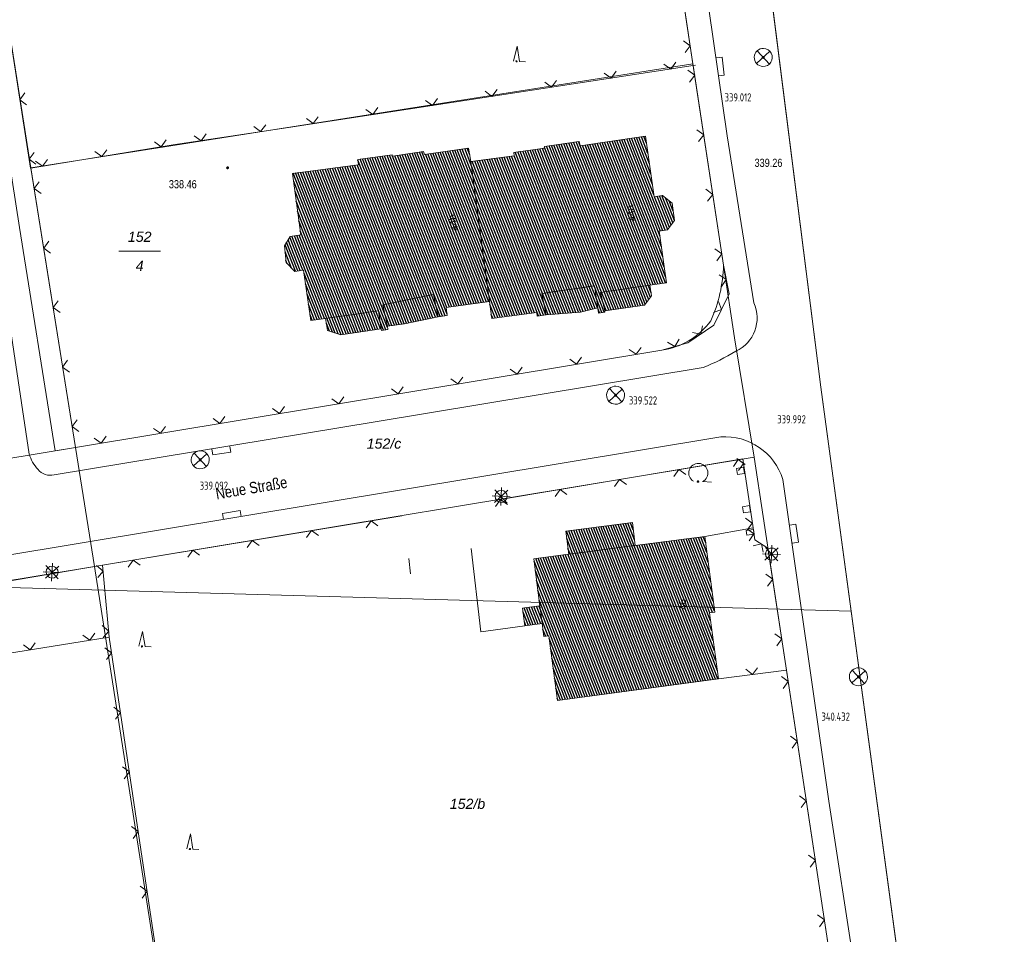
# Model space of a CAD drawing. Header units: metres. Extents: x 345144 to 348639, y 5629211 to 5635235.
# Tile 962 of 1056: x 347894 to 347976, y 5630909 to 5630984. Entities that reach past the tile are written whole.
import ezdxf
from ezdxf.enums import TextEntityAlignment as Align

# ---------------------------------------------------------------- set-up
doc = ezdxf.new("R2010")
doc.units = ezdxf.units.M
doc.header["$MEASUREMENT"] = 0
for name, color, linetype in [('028 Geländeform', 7, 'Continuous'), ('028 Geländeform Ausg.', 7, 'Continuous'), ('065-066 Ver_Entsorgung', 7, 'Continuous'), ('065-066 Ver_Entsorgung Ausg.', 7, 'Continuous'), ('081-083 Topographie', 7, 'Continuous'), ('AX Flurstück', 7, 'Continuous'), ('AX Gebäude', 7, 'Continuous'), ('Blatt', 7, 'Continuous'), ('Definitionslinie', 7, 'Continuous'), ('Gemeinde Lokation', 7, 'Continuous'), ('Ortsteil Lokation', 7, 'Continuous'), ('Präsentationsobjekt -Text (punktförmig)', 7, 'Continuous'), ('Strasse Lokation', 7, 'Continuous')]:
    doc.layers.add(name, color=color, linetype=linetype)
doc.styles.add('ARIAL', font='arial.ttf', dxfattribs={"height": 1})
doc.styles.add('ARIALIT', font='ariali.ttf', dxfattribs={"height": 1})
doc.styles.add('DIN-6776-IT', font='txt', dxfattribs={"height": 1})
pattern_1 = [(111.5294117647, (0, 0), (-0.186045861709, -0.07339575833), [])]

# ---------------------------------------------------------------- blocks, each defined once
blk = doc.blocks.new('alk_5742_nrw')
at = {"color": 134, "lineweight": 5, "true_color": 0x00b2b2, "flags": 128}
for points in [[(1, 0), (-1, 0)], [(0.707333, -0.707333), (-0.707333, 0.707333)], [(-0.707333, -0.707333), (0.707333, 0.707333)], [(0, -1), (0, 1)]]:
    blk.add_lwpolyline(points, dxfattribs=at)
at = {"color": 134, "lineweight": 5, "true_color": 0x00b2b2}
for start, end in [(0, 180), (180, 0)]:
    blk.add_arc((0, 0), 0.666667, start, end, dxfattribs=at)
blk = doc.blocks.new('alk_3504_nrw')
at = {"color": 134, "lineweight": 5, "true_color": 0x00b2b2, "flags": 128}
for points in [[(-0.729333, -0.684), (-0.707333, -0.707333), (0.707333, 0.707333)], [(-0.707333, 0.707333), (0.707333, -0.707333)]]:
    blk.add_lwpolyline(points, dxfattribs=at)
at = {"color": 134, "lineweight": 5, "true_color": 0x00b2b2}
for start, end in [(90, -90), (-90, 90)]:
    blk.add_arc((0, 0), 1, start, end, dxfattribs=at)
blk = doc.blocks.new('alk_043x_nrw')
h = blk.add_hatch(color=7)
edge = h.paths.add_edge_path(flags=0)
edge.add_arc((0, 0), 1, 180, 360, ccw=False)
edge.add_arc((0, 0), 1, 0, 180, ccw=False)
blk = doc.blocks.new('alk_7200_nrwx2')
at = {"true_color": 0x2e2e2e}
h = blk.add_hatch(color=250, dxfattribs=at)
edge = h.paths.add_edge_path(flags=0)
edge.add_arc((-0.020544, -0.388118), 0.055525, 180, 360, ccw=False)
edge.add_arc((-0.020544, -0.388118), 0.055525, 0, 180, ccw=False)
at = {"color": 250, "lineweight": 5, "true_color": 0x2e2e2e, "flags": 128}
blk.add_lwpolyline([(-0.298168, -0.388118), (-0.020544, 1), (0.257079, -0.388118), (0.812326, -0.388118)], dxfattribs=at)
blk.add_lwpolyline([(-0.298168, -0.388118), (-0.020544, 1), (0.257079, -0.388118), (0.812326, -0.388118)], dxfattribs=at)
at = {"color": 250, "lineweight": 5, "true_color": 0x2e2e2e}
for start, end in [(0, 180), (180, 0)]:
    blk.add_arc((-0.020544, -0.388118), 0.055525, start, end, dxfattribs=at)
blk = doc.blocks.new('alk_7100_nrwx2')
at = {"true_color": 0x2e2e2e}
h = blk.add_hatch(color=250, dxfattribs=at)
edge = h.paths.add_edge_path(flags=0)
edge.add_arc((0.024073, -0.597267), 0.057254, 180, 360, ccw=False)
edge.add_arc((0.024073, -0.597267), 0.057255, 0, 180, ccw=False)
at = {"color": 250, "lineweight": 5, "true_color": 0x2e2e2e, "flags": 128}
blk.add_lwpolyline([(0.349382, -0.597267), (1, -0.597267)], dxfattribs=at)
at = {"color": 250, "lineweight": 5, "true_color": 0x2e2e2e}
for centre, radius, start, end in [((0.024073, 0.012362), 0.690995, -61.91481688, -118.08518312), ((0.024073, -0.597267), 0.057255, 0, 180), ((0.024073, -0.597267), 0.057254, 180, 0)]:
    blk.add_arc(centre, radius, start, end, dxfattribs=at)
blk = doc.blocks.new('swc_strasseneinlauf')
at = {"color": 7, "lineweight": 5, "flags": 128}
blk.add_lwpolyline([(-1, 0), (-1, -0.666667), (1, -0.666667), (1, 0)], dxfattribs=at)

msp = doc.modelspace()

# ---------------------------------------------------------------- hatches: boundary and pattern name
at = {"layer": 'AX Gebäude', "true_color": 0x4f4f4f}
h = msp.add_hatch(dxfattribs=at)
h.set_pattern_fill('_USER', color=251, scale=0.2, angle=111.52941176, style=0, pattern_type=0)
h.set_pattern_definition(pattern_1)
h.paths.add_polyline_path([(347937.665, 5630973.969), (347940.523, 5630974.364), (347940.619, 5630974.01), (347946.035, 5630974.81), (347946.761, 5630969.787), (347947.456, 5630969.889), (347948.251, 5630969.267), (347948.453, 5630967.827), (347947.87, 5630967.031), (347947.185, 5630966.918), (347947.782, 5630962.651), (347946.403, 5630962.457), (347942.316, 5630961.853), (347942.654, 5630960.318), (347942.67, 5630960.217), (347942.146, 5630960.138), (347942.082, 5630960.577), (347941.82, 5630962.382), (347937.446, 5630961.747), (347937.787, 5630959.985), (347937.053, 5630959.885), (347937.012, 5630960.185), (347933.282, 5630959.688), (347933.097, 5630961.081), (347931.54, 5630972.707), (347935.14, 5630973.189), (347935.103, 5630973.463), (347937.661, 5630973.817)], flags=0)
h = msp.add_hatch(dxfattribs=at)
h.set_pattern_fill('_USER', color=251, scale=0.2, angle=111.52941176, style=0, pattern_type=0)
h.set_pattern_definition(pattern_1)
h.paths.add_polyline_path([(347922.16, 5630972.868), (347925.008, 5630973.273), (347925.044, 5630973.161), (347927.631, 5630973.537), (347927.691, 5630973.294), (347931.365, 5630973.825), (347931.54, 5630972.707), (347933.097, 5630961.081), (347929.5, 5630960.599), (347929.59, 5630959.938), (347928.825, 5630959.829), (347928.444, 5630961.685), (347924.255, 5630960.827), (347924.62, 5630959.039), (347924.66, 5630958.777), (347924.126, 5630958.699), (347924.108, 5630958.823), (347923.892, 5630960.327), (347919.499, 5630959.694), (347918.27, 5630959.518), (347917.67, 5630963.696), (347916.937, 5630963.591), (347916.221, 5630964.326), (347916.089, 5630965.716), (347916.55, 5630966.5), (347917.432, 5630966.616), (347916.76, 5630971.727), (347922.218, 5630972.445)], flags=0)
h = msp.add_hatch(dxfattribs=at)
h.set_pattern_fill('_USER', color=251, scale=0.2, angle=111.52941176, style=0, pattern_type=0)
h.set_pattern_definition(pattern_1)
h.paths.add_polyline_path([(347937.446, 5630961.747), (347941.82, 5630962.382), (347942.082, 5630960.577), (347940.658, 5630960.209), (347937.787, 5630959.985)], flags=0)
h = msp.add_hatch(dxfattribs=at)
h.set_pattern_fill('_USER', color=251, scale=0.2, angle=111.52941176, style=0, pattern_type=0)
h.set_pattern_definition(pattern_1)
h.paths.add_polyline_path([(347942.316, 5630961.853), (347946.403, 5630962.457), (347946.547, 5630961.551), (347945.956, 5630960.794), (347942.654, 5630960.318)], flags=0)
h = msp.add_hatch(dxfattribs=at)
h.set_pattern_fill('_USER', color=251, scale=0.2, angle=111.52941176, style=0, pattern_type=0)
h.set_pattern_definition(pattern_1)
h.paths.add_polyline_path([(347924.255, 5630960.827), (347928.444, 5630961.685), (347928.825, 5630959.829), (347926.03, 5630959.252), (347924.62, 5630959.039)], flags=0)
h = msp.add_hatch(dxfattribs=at)
h.set_pattern_fill('_USER', color=251, scale=0.2, angle=111.52941176, style=0, pattern_type=0)
h.set_pattern_definition(pattern_1)
h.paths.add_polyline_path([(347919.499, 5630959.694), (347923.892, 5630960.327), (347924.108, 5630958.823), (347920.769, 5630958.335), (347919.645, 5630958.674)], flags=0)
h = msp.add_hatch(dxfattribs=at)
h.set_pattern_fill('_USER', color=251, scale=0.2, angle=111.52941176, style=0, pattern_type=0)
h.set_pattern_definition(pattern_1)
h.paths.add_polyline_path([(347939.423, 5630942.032), (347944.948, 5630942.747), (347945.195, 5630940.842), (347939.669, 5630940.128)], flags=0)
h = msp.add_hatch(dxfattribs=at)
h.set_pattern_fill('_USER', color=251, scale=0.2, angle=111.52941176, style=0, pattern_type=0)
h.set_pattern_definition(pattern_1)
h.paths.add_polyline_path([(347939.669, 5630940.128), (347945.195, 5630940.842), (347950.969, 5630941.588), (347951.779, 5630935.319), (347951.352, 5630935.262), (347952.091, 5630929.775), (347938.734, 5630927.976), (347938.012, 5630933.339), (347937.61, 5630933.285), (347937.47, 5630934.368), (347937.278, 5630935.844), (347936.772, 5630939.752)], flags=0)
h = msp.add_hatch(dxfattribs=at)
h.set_pattern_fill('_USER', color=251, scale=0.2, angle=111.52941176, style=0, pattern_type=0)
h.set_pattern_definition(pattern_1)
h.paths.add_polyline_path([(347937.47, 5630934.368), (347936.036, 5630934.182), (347935.845, 5630935.658), (347937.278, 5630935.844)], flags=0)

# ---------------------------------------------------------------- linework, layer by layer
at = {"layer": '081-083 Topographie', "color": 7, "linetype": 'Continuous', "lineweight": 5, "flags": 128}
for points in [[(347955.03, 5630960.986), (347952.803, 5630974.853), (347952.803, 5630974.853), (347950.929, 5630987.89), (347950.929, 5630987.89), (347949.354, 5630998.886), (347949.354, 5630998.886), (347945.628, 5631021.708), (347945.628, 5631021.708), (347942.008, 5631046.566), (347942.008, 5631046.566), (347939.429, 5631063.019), (347939.429, 5631063.019), (347933.378, 5631102.479), (347933.378, 5631102.479), (347928.886, 5631112.106), (347928.886, 5631112.106), (347927.592, 5631133.765), (347927.592, 5631133.765), (347929.249, 5631148.964), (347929.249, 5631148.964), (347922.126, 5631251.314), (347922.126, 5631251.314), (347921.599, 5631258.336)], [(347874.792, 5631077.861), (347875.946, 5631072.885), (347875.946, 5631072.885), (347876.957, 5631073.098), (347876.957, 5631073.098), (347884.067, 5631037.589), (347884.067, 5631037.589), (347886.787, 5631016.936), (347886.787, 5631016.936), (347888.141, 5631005.538), (347888.141, 5631005.538), (347889.671, 5630995.12), (347889.671, 5630995.12), (347891.696, 5630982.588), (347891.696, 5630982.588), (347894.108, 5630967.244), (347894.108, 5630967.244), (347897.049, 5630948.705), (347897.049, 5630948.705), (347898.735, 5630948.983)], [(347888.732, 5631011.891), (347889.944, 5631004.261), (347889.944, 5631004.261), (347891.173, 5630996.526), (347891.173, 5630996.526), (347892.453, 5630988.464), (347892.453, 5630988.464), (347895.008, 5630972.152)], [(347886.065, 5631004.69), (347887.22, 5630998.031), (347887.22, 5630998.031), (347888.621, 5630989.967), (347888.621, 5630989.967), (347889.858, 5630981.96), (347889.858, 5630981.96), (347894.91, 5630948.438)], [(347948.034, 5630993.711), (347948.046, 5630993.634), (347948.046, 5630993.634), (347949.981, 5630980.804), (347949.981, 5630980.804), (347950.002, 5630980.665), (347950.002, 5630980.665), (347952.505, 5630964.111), (347952.505, 5630964.111), (347952.971, 5630961.726), (347952.971, 5630961.726), (347951.716, 5630959.12), (347951.716, 5630959.12), (347949.557, 5630957.663), (347949.557, 5630957.663), (347947.385, 5630957.064), (347947.385, 5630957.064), (347898.735, 5630948.983), (347898.735, 5630948.983), (347895.049, 5630972.159), (347895.049, 5630972.159), (347895.044, 5630972.188)], [(347916.412, 5630975.541), (347950.002, 5630980.665), (347950.002, 5630980.665), (347950.191, 5630980.694)], [(347895.008, 5630972.152), (347895.049, 5630972.159), (347895.049, 5630972.159), (347906.853, 5630974.083), (347906.853, 5630974.083), (347916.412, 5630975.541)], [(347896.971, 5630946.713), (347923.607, 5630951.095), (347923.607, 5630951.095), (347950.838, 5630955.603)], [(347877.099, 5630937.186), (347879.1, 5630937.708), (347879.1, 5630937.708), (347952.281, 5630949.852)], [(347933.64, 5630944.604), (347954.117, 5630948.032), (347954.117, 5630948.032), (347954.962, 5630942.302), (347954.962, 5630942.302), (347955.122, 5630941.327), (347955.122, 5630941.327), (347956.199, 5630940.628), (347956.199, 5630940.628), (347957.736, 5630930.508)], [(347957.441, 5630946.329), (347961.256, 5630919.641), (347961.256, 5630919.641), (347963.384, 5630905.803)], [(347925.813, 5630943.321), (347900.992, 5630939.215), (347900.992, 5630939.215), (347901.549, 5630933.249)], [(347950.969, 5630941.588), (347954.962, 5630942.302)], [(347931.573, 5630940.608), (347932.381, 5630933.683), (347932.381, 5630933.683), (347936.036, 5630934.183)], [(347875.239, 5630934.843), (347900.992, 5630939.215)], [(347926.396, 5630939.763), (347926.553, 5630938.502)], [(347888.433, 5630931.13), (347901.549, 5630933.249)], [(347901.549, 5630933.249), (347908.559, 5630886.123), (347908.559, 5630886.123), (347908.877, 5630886.196), (347908.877, 5630886.196), (347926.479, 5630890.248)], [(347952.091, 5630929.775), (347957.736, 5630930.508)], [(347957.736, 5630930.508), (347962.536, 5630898.931)]]:
    msp.add_lwpolyline(points, dxfattribs=at)
at = {"layer": '081-083 Topographie', "color": 7, "linetype": 'Continuous', "lineweight": 5}
for centre, radius, start, end in [((347952.268, 5630959.723), 3.036012, -65.33426025, 24.57354415), ((347942.467, 5630975.54), 21.62308, -67.22379955, -59.21255999), ((347952.64, 5630944.838), 5.026836, 17.25271977, 94.09536165), ((347897.54, 5630949.089), 2.709373, -166.09710965, -134.85048108), ((347896.639, 5630947.941), 1.27186, -142.57148846, -74.87129207)]:
    msp.add_arc(centre, radius, start, end, dxfattribs=at)
at = {"layer": 'AX Flurstück', "color": 8, "linetype": 'Continuous', "lineweight": 13, "true_color": 0x808080, "flags": 128}
for points in [[(347926.424, 5631253.18), (347933.647, 5631166.935), (347960.584, 5630953.98), (347975.383, 5630844.729)], [(347973.47, 5630827.449), (347968.877, 5630856.525), (347965.66, 5630876.849), (347966.003, 5630876.905), (347962.535, 5630898.93), (347955.05, 5630948.187), (347953.42, 5630958.069), (347952.505, 5630964.111), (347949.981, 5630980.804), (347944.018, 5631020.252), (347941.41, 5631037.164), (347940.732, 5631041.562), (347936.788, 5631067.143), (347936.502, 5631068.989), (347933.798, 5631086.901), (347931.637, 5631101.29), (347931.254, 5631103.847), (347929.915, 5631114.008), (347928.957, 5631124.654), (347927.27, 5631149.629), (347925.433, 5631177.005)], [(347888.732, 5631011.891), (347918.803, 5631016.113), (347944.018, 5631020.252), (347949.981, 5630980.804), (347895.045, 5630972.188), (347892.453, 5630988.464), (347889.944, 5631004.262), (347888.732, 5631011.891)], [(347749.29, 5630981.872), (347813.073, 5630992.239), (347816.519, 5630992.758), (347879.709, 5631002.383), (347885.711, 5631003.925), (347888.738, 5631004.166), (347889.944, 5631004.262), (347892.453, 5630988.464), (347895.045, 5630972.188), (347898.735, 5630948.983), (347780.13, 5630929.385), (347752.403, 5630975.981), (347749.29, 5630981.872)], [(347895.045, 5630972.188), (347949.981, 5630980.804), (347952.505, 5630964.111), (347952.505, 5630964.111), (347952.498246, 5630963.814186), (347952.476695, 5630963.518074), (347952.455063, 5630963.220842), (347952.418576, 5630962.925063), (347952.381998, 5630962.628537), (347952.330581, 5630962.334217), (347952.2791, 5630962.039524), (347952.212874, 5630961.747789), (347952.146648, 5630961.456053), (347952.065845, 5630961.168012), (347951.985143, 5630960.880335), (347951.890105, 5630960.59707), (347951.795307, 5630960.314518), (347951.686481, 5630960.037065), (347951.578066, 5630959.760657), (347951.456, 5630959.49)], [(347947.385, 5630957.064), (347898.735, 5630948.983), (347895.045, 5630972.188)], [(347951.456, 5630959.49), (347951.578066, 5630959.760657), (347951.686481, 5630960.037065), (347951.795307, 5630960.314518), (347951.890105, 5630960.59707), (347951.985143, 5630960.880335), (347952.065845, 5630961.168012), (347952.146648, 5630961.456053), (347952.212874, 5630961.747789), (347952.2791, 5630962.039524), (347952.330581, 5630962.334217), (347952.381998, 5630962.628537), (347952.418576, 5630962.925063), (347952.455063, 5630963.220842), (347952.476695, 5630963.518074), (347952.498246, 5630963.814186), (347952.505, 5630964.111), (347952.505, 5630964.111), (347953.42, 5630958.069), (347955.05, 5630948.187), (347900.315, 5630939.103), (347898.735, 5630948.983)], [(347898.735, 5630948.983), (347947.385, 5630957.064)], [(347780.13, 5630929.385), (347898.735, 5630948.983), (347900.315, 5630939.103), (347792.397, 5630921.232), (347785.657, 5630920.113), (347780.13, 5630929.385)], [(347900.315, 5630939.103), (347955.05, 5630948.187), (347962.535, 5630898.93), (347940.699, 5630893.743), (347908.559, 5630886.123), (347904.402, 5630912.869), (347900.315, 5630939.103)], [(347900.315, 5630939.103), (347904.402, 5630912.869), (347908.559, 5630886.123), (347909.88, 5630878.734), (347886.012, 5630873.75), (347868.188, 5630870.02), (347826.436, 5630861.279), (347784.845, 5630852.592), (347783.606, 5630854.623), (347782.276, 5630856.108), (347774.149, 5630865.174), (347766.433, 5630873.783), (347763.887, 5630876.628), (347791.515, 5630897.551), (347788.286, 5630915.594)], [(347792.397, 5630921.232), (347900.315, 5630939.103)]]:
    msp.add_lwpolyline(points, dxfattribs=at)
at = {"layer": 'AX Flurstück', "color": 8, "linetype": 'Continuous', "lineweight": 13, "true_color": 0x808080}
for radius in [6.000831, 6.000974]:
    msp.add_arc((347946.598, 5630963.013), radius, -82.4640348, -35.94945533, dxfattribs=at)
at = {"layer": 'AX Gebäude', "color": 7, "linetype": 'Continuous', "lineweight": 5, "flags": 128}
for points in [[(347937.665, 5630973.969), (347940.523, 5630974.364), (347940.619, 5630974.01), (347946.035, 5630974.81), (347946.761, 5630969.787), (347947.456, 5630969.889), (347948.251, 5630969.267), (347948.453, 5630967.827), (347947.87, 5630967.031), (347947.185, 5630966.918), (347947.782, 5630962.651), (347946.403, 5630962.457), (347942.316, 5630961.853), (347942.654, 5630960.318), (347942.67, 5630960.217), (347942.146, 5630960.138), (347942.082, 5630960.577), (347941.82, 5630962.382), (347937.446, 5630961.747), (347937.787, 5630959.985), (347937.053, 5630959.885), (347937.012, 5630960.185), (347933.282, 5630959.688), (347933.097, 5630961.081), (347931.54, 5630972.707), (347935.14, 5630973.189), (347935.103, 5630973.463), (347937.661, 5630973.817), (347937.665, 5630973.969)], [(347922.16, 5630972.868), (347925.008, 5630973.273), (347925.044, 5630973.161), (347927.631, 5630973.537), (347927.691, 5630973.294), (347931.365, 5630973.825), (347931.54, 5630972.707), (347933.097, 5630961.081), (347929.5, 5630960.599), (347929.59, 5630959.938), (347928.825, 5630959.829), (347928.444, 5630961.685), (347924.255, 5630960.827), (347924.62, 5630959.039), (347924.66, 5630958.777), (347924.126, 5630958.699), (347924.108, 5630958.823), (347923.892, 5630960.327), (347919.499, 5630959.694), (347918.27, 5630959.518), (347917.67, 5630963.696), (347916.937, 5630963.591), (347916.221, 5630964.326), (347916.089, 5630965.716), (347916.55, 5630966.5), (347917.432, 5630966.616), (347916.76, 5630971.727), (347922.218, 5630972.445), (347922.16, 5630972.868)], [(347937.446, 5630961.747), (347941.82, 5630962.382), (347942.082, 5630960.577), (347940.658, 5630960.209), (347937.787, 5630959.985), (347937.446, 5630961.747)], [(347942.316, 5630961.853), (347946.403, 5630962.457), (347946.547, 5630961.551), (347945.956, 5630960.794), (347942.654, 5630960.318), (347942.316, 5630961.853)], [(347924.255, 5630960.827), (347928.444, 5630961.685), (347928.825, 5630959.829), (347926.03, 5630959.252), (347924.62, 5630959.039), (347924.255, 5630960.827)], [(347919.499, 5630959.694), (347923.892, 5630960.327), (347924.108, 5630958.823), (347920.769, 5630958.335), (347919.645, 5630958.674), (347919.499, 5630959.694)], [(347939.423, 5630942.032), (347944.948, 5630942.747), (347945.195, 5630940.842), (347939.669, 5630940.128), (347939.423, 5630942.032)], [(347939.669, 5630940.128), (347945.195, 5630940.842), (347950.969, 5630941.588), (347951.779, 5630935.319), (347951.352, 5630935.262), (347952.091, 5630929.775), (347938.734, 5630927.976), (347938.012, 5630933.339), (347937.61, 5630933.285), (347937.47, 5630934.368), (347937.278, 5630935.844), (347936.772, 5630939.752), (347939.669, 5630940.128)], [(347937.47, 5630934.368), (347936.036, 5630934.182), (347935.845, 5630935.658), (347937.278, 5630935.844), (347937.47, 5630934.368)]]:
    msp.add_lwpolyline(points, dxfattribs=at)
at = {"layer": 'Blatt', "color": 205, "linetype": 'Continuous', "lineweight": 5, "true_color": 0x873099, "flags": 128}
for points in [[(347960.584, 5630953.98), (347963.101, 5630935.4), (347874.464, 5630937.896), (347881.503, 5631187.771), (347932.021, 5631186.349), (347933.647, 5631166.935), (347960.584, 5630953.98)], [(348005.705, 5630725.733), (348009.874, 5630684.008), (347867.426, 5630688.019), (347874.464, 5630937.896), (347963.101, 5630935.4), (347975.383, 5630844.729), (348005.705, 5630725.733)]]:
    msp.add_lwpolyline(points, dxfattribs=at)
at = {"layer": 'Definitionslinie', "color": 7, "linetype": 'Continuous', "lineweight": 5, "flags": 128}
for points in [[(347948.034, 5630993.711), (347948.046, 5630993.634), (347948.046, 5630993.634), (347949.981, 5630980.804)], [(347892.453, 5630988.464), (347895.008, 5630972.152)], [(347950.929, 5630987.89), (347952.803, 5630974.853)], [(347949.334, 5630981.744), (347949.753, 5630982.313), (347949.184, 5630982.733)], [(347949.333, 5630981.744), (347949.753, 5630982.313), (347949.184, 5630982.733)], [(347889.858, 5630981.96), (347894.91, 5630948.438)], [(347947.56, 5630980.798), (347948.13, 5630980.379), (347948.549, 5630980.949)], [(347947.56, 5630980.798), (347948.13, 5630980.379), (347948.549, 5630980.949)], [(347949.981, 5630980.804), (347950.002, 5630980.665), (347950.002, 5630980.665), (347952.505, 5630964.111)], [(347916.412, 5630975.541), (347950.002, 5630980.665), (347950.002, 5630980.665), (347950.191, 5630980.694)], [(347942.618, 5630980.044), (347943.187, 5630979.625), (347943.606, 5630980.195)], [(347942.618, 5630980.044), (347943.187, 5630979.625), (347943.606, 5630980.195)], [(347949.702, 5630979.304), (347950.122, 5630979.873), (347949.553, 5630980.293)], [(347949.702, 5630979.304), (347950.122, 5630979.873), (347949.553, 5630980.293)], [(347937.675, 5630979.29), (347938.244, 5630978.871), (347938.663, 5630979.441)], [(347937.675, 5630979.29), (347938.244, 5630978.871), (347938.663, 5630979.441)], [(347894.534, 5630978.409), (347894.117, 5630977.838), (347894.689, 5630977.422)], [(347894.534, 5630978.409), (347894.117, 5630977.838), (347894.689, 5630977.422)], [(347932.732, 5630978.536), (347933.302, 5630978.117), (347933.72, 5630978.687)], [(347932.732, 5630978.536), (347933.302, 5630978.117), (347933.72, 5630978.687)], [(347927.789, 5630977.782), (347928.359, 5630977.363), (347928.778, 5630977.933)], [(347927.789, 5630977.782), (347928.359, 5630977.363), (347928.778, 5630977.933)], [(347922.846, 5630977.028), (347923.416, 5630976.609), (347923.835, 5630977.179)], [(347922.846, 5630977.028), (347923.416, 5630976.609), (347923.835, 5630977.179)], [(347917.903, 5630976.274), (347918.473, 5630975.855), (347918.892, 5630976.425)], [(347917.903, 5630976.274), (347918.473, 5630975.855), (347918.892, 5630976.425)], [(347906.853, 5630974.083), (347916.412, 5630975.541)], [(347913.534, 5630975.608), (347914.104, 5630975.189), (347914.523, 5630975.759)], [(347913.534, 5630975.608), (347914.104, 5630975.189), (347914.523, 5630975.759)], [(347950.45, 5630974.36), (347950.869, 5630974.929), (347950.3, 5630975.349)], [(347950.45, 5630974.36), (347950.869, 5630974.929), (347950.3, 5630975.349)], [(347905.291, 5630974.335), (347905.865, 5630973.922), (347906.278, 5630974.496)], [(347905.291, 5630974.335), (347905.865, 5630973.922), (347906.278, 5630974.496)], [(347908.591, 5630974.854), (347909.161, 5630974.435), (347909.58, 5630975.005)], [(347908.591, 5630974.854), (347909.161, 5630974.435), (347909.58, 5630975.005)], [(347952.803, 5630974.853), (347955.03, 5630960.986)], [(347895.308, 5630973.47), (347894.891, 5630972.898), (347895.462, 5630972.482)], [(347895.308, 5630973.47), (347894.891, 5630972.898), (347895.462, 5630972.482)], [(347895.008, 5630972.152), (347895.049, 5630972.159), (347895.049, 5630972.159), (347906.853, 5630974.083)], [(347900.357, 5630973.531), (347900.93, 5630973.118), (347901.344, 5630973.692)], [(347900.357, 5630973.531), (347900.93, 5630973.118), (347901.344, 5630973.692)], [(347895.422, 5630972.726), (347895.996, 5630972.313), (347896.409, 5630972.887)], [(347895.422, 5630972.726), (347895.996, 5630972.313), (347896.409, 5630972.887)], [(347895.044, 5630972.188), (347895.049, 5630972.159), (347895.049, 5630972.159), (347898.735, 5630948.983)], [(347895.734, 5630971.034), (347895.319, 5630970.461), (347895.891, 5630970.046)], [(347895.734, 5630971.034), (347895.319, 5630970.461), (347895.891, 5630970.046)], [(347951.197, 5630969.416), (347951.617, 5630969.986), (347951.048, 5630970.405)], [(347951.197, 5630969.416), (347951.617, 5630969.986), (347951.048, 5630970.405)], [(347894.108, 5630967.244), (347897.049, 5630948.705)], [(347896.52, 5630966.096), (347896.104, 5630965.523), (347896.677, 5630965.108)], [(347896.519, 5630966.096), (347896.104, 5630965.523), (347896.676, 5630965.108)], [(347951.945, 5630964.473), (347952.364, 5630965.042), (347951.795, 5630965.461)], [(347951.945, 5630964.473), (347952.364, 5630965.042), (347951.795, 5630965.461)], [(347952.505, 5630964.111), (347952.971, 5630961.726)], [(347952.343, 5630962.332), (347952.738, 5630962.919), (347952.151, 5630963.313)], [(347952.343, 5630962.332), (347952.738, 5630962.919), (347952.151, 5630963.313)], [(347951.716, 5630959.12), (347952.971, 5630961.726)], [(347897.305, 5630961.158), (347896.89, 5630960.586), (347897.462, 5630960.17)], [(347897.305, 5630961.158), (347896.89, 5630960.586), (347897.462, 5630960.17)], [(347951.676, 5630960.19), (347952.344, 5630960.423), (347952.11, 5630961.09)], [(347951.676, 5630960.19), (347952.344, 5630960.423), (347952.11, 5630961.09)], [(347949.557, 5630957.663), (347951.716, 5630959.12)], [(347949.942, 5630958.526), (347950.637, 5630958.392), (347950.771, 5630959.086)], [(347949.942, 5630958.526), (347950.637, 5630958.392), (347950.771, 5630959.086)], [(347947.856, 5630957.713), (347948.471, 5630957.364), (347948.82, 5630957.978)], [(347947.856, 5630957.713), (347948.471, 5630957.364), (347948.82, 5630957.978)], [(347944.681, 5630957.122), (347945.256, 5630956.71), (347945.667, 5630957.286)], [(347944.681, 5630957.122), (347945.256, 5630956.71), (347945.667, 5630957.286)], [(347947.385, 5630957.064), (347949.557, 5630957.663)], [(347898.735, 5630948.983), (347947.385, 5630957.064)], [(347939.748, 5630956.302), (347940.323, 5630955.891), (347940.735, 5630956.466)], [(347939.748, 5630956.302), (347940.323, 5630955.891), (347940.735, 5630956.466)], [(347898.09, 5630956.22), (347897.675, 5630955.648), (347898.247, 5630955.232)], [(347898.09, 5630956.22), (347897.675, 5630955.648), (347898.247, 5630955.232)], [(347923.607, 5630951.095), (347950.838, 5630955.603)], [(347934.816, 5630955.483), (347935.391, 5630955.072), (347935.802, 5630955.647)], [(347934.816, 5630955.483), (347935.391, 5630955.072), (347935.802, 5630955.647)], [(347929.883, 5630954.664), (347930.459, 5630954.252), (347930.87, 5630954.828)], [(347929.883, 5630954.664), (347930.459, 5630954.252), (347930.87, 5630954.828)], [(347924.951, 5630953.844), (347925.526, 5630953.433), (347925.938, 5630954.008)], [(347924.951, 5630953.844), (347925.526, 5630953.433), (347925.938, 5630954.008)], [(347920.019, 5630953.025), (347920.594, 5630952.614), (347921.005, 5630953.189)], [(347920.019, 5630953.025), (347920.594, 5630952.614), (347921.005, 5630953.189)], [(347915.086, 5630952.206), (347915.661, 5630951.795), (347916.073, 5630952.37)], [(347915.086, 5630952.206), (347915.661, 5630951.795), (347916.073, 5630952.37)], [(347910.154, 5630951.387), (347910.729, 5630950.975), (347911.14, 5630951.55)], [(347910.154, 5630951.387), (347910.729, 5630950.975), (347911.14, 5630951.55)], [(347896.971, 5630946.713), (347923.607, 5630951.095)], [(347898.876, 5630951.282), (347898.46, 5630950.71), (347899.033, 5630950.294)], [(347898.876, 5630951.282), (347898.46, 5630950.71), (347899.033, 5630950.294)], [(347905.221, 5630950.567), (347905.797, 5630950.156), (347906.208, 5630950.731)], [(347905.221, 5630950.567), (347905.797, 5630950.156), (347906.208, 5630950.731)], [(347879.1, 5630937.708), (347952.281, 5630949.852)], [(347900.289, 5630949.748), (347900.864, 5630949.337), (347901.275, 5630949.912)], [(347900.289, 5630949.748), (347900.864, 5630949.337), (347901.275, 5630949.912)], [(347897.049, 5630948.705), (347898.735, 5630948.983)], [(347933.64, 5630944.604), (347954.117, 5630948.032)], [(347954.317, 5630947.558), (347953.741, 5630947.969), (347953.331, 5630947.393)], [(347954.317, 5630947.558), (347953.741, 5630947.969), (347953.331, 5630947.393)], [(347953.585, 5630947.246), (347954.177, 5630947.339)], [(347953.753, 5630947.073), (347954.175, 5630947.64), (347953.607, 5630948.062)], [(347953.753, 5630947.073), (347954.175, 5630947.64), (347953.607, 5630948.062)], [(347954.117, 5630948.032), (347954.962, 5630942.302)], [(347954.258, 5630946.822), (347954.177, 5630947.339)], [(347949.386, 5630946.733), (347948.81, 5630947.144), (347948.399, 5630946.568)], [(347949.386, 5630946.733), (347948.81, 5630947.144), (347948.399, 5630946.568)], [(347953.666, 5630946.729), (347953.585, 5630947.246)], [(347953.666, 5630946.729), (347954.258, 5630946.822)], [(347954.258, 5630946.821), (347953.666, 5630946.729)], [(347944.454, 5630945.907), (347943.879, 5630946.318), (347943.468, 5630945.742)], [(347944.454, 5630945.907), (347943.879, 5630946.318), (347943.468, 5630945.742)], [(347957.441, 5630946.329), (347961.256, 5630919.641)], [(347939.523, 5630945.082), (347938.947, 5630945.492), (347938.537, 5630944.917)], [(347939.523, 5630945.082), (347938.947, 5630945.492), (347938.537, 5630944.917)], [(347934.591, 5630944.256), (347934.016, 5630944.667), (347933.605, 5630944.091)], [(347934.591, 5630944.256), (347934.016, 5630944.667), (347933.605, 5630944.091)], [(347954.086, 5630944.063), (347954.678, 5630944.157)], [(347954.167, 5630943.552), (347954.086, 5630944.063)], [(347954.759, 5630943.646), (347954.678, 5630944.157)], [(347900.992, 5630939.215), (347925.813, 5630943.321)], [(347954.759, 5630943.646), (347954.167, 5630943.552)], [(347954.167, 5630943.552), (347954.759, 5630943.646)], [(347923.843, 5630942.488), (347923.268, 5630942.9), (347922.857, 5630942.325)], [(347923.843, 5630942.488), (347923.268, 5630942.9), (347922.857, 5630942.325)], [(347954.483, 5630942.126), (347954.904, 5630942.694), (347954.337, 5630943.115)], [(347954.483, 5630942.126), (347954.904, 5630942.694), (347954.337, 5630943.115)], [(347918.91, 5630941.672), (347918.335, 5630942.084), (347917.924, 5630941.509)], [(347918.91, 5630941.672), (347918.335, 5630942.084), (347917.924, 5630941.509)], [(347950.969, 5630941.588), (347954.962, 5630942.302)], [(347954.396, 5630942.095), (347954.989, 5630942.187)], [(347954.459, 5630941.692), (347954.396, 5630942.095)], [(347954.459, 5630941.692), (347955.052, 5630941.784)], [(347955.052, 5630941.784), (347954.46, 5630941.692)], [(347954.63, 5630941.24), (347955.042, 5630941.815), (347954.468, 5630942.227)], [(347954.63, 5630941.24), (347955.042, 5630941.815), (347954.468, 5630942.227)], [(347954.962, 5630942.302), (347955.122, 5630941.327)], [(347955.052, 5630941.784), (347954.989, 5630942.187)], [(347913.977, 5630940.856), (347913.403, 5630941.268), (347912.991, 5630940.693)], [(347913.977, 5630940.856), (347913.403, 5630941.268), (347912.991, 5630940.693)], [(347955.808, 5630940.286), (347955.661, 5630940.978), (347954.969, 5630940.83)], [(347955.808, 5630940.286), (347955.661, 5630940.978), (347954.969, 5630940.83)], [(347955.122, 5630941.327), (347956.199, 5630940.628)], [(347909.044, 5630940.04), (347908.47, 5630940.452), (347908.058, 5630939.877)], [(347909.044, 5630940.04), (347908.47, 5630940.452), (347908.058, 5630939.877)], [(347931.573, 5630940.608), (347932.381, 5630933.683)], [(347956.199, 5630940.628), (347957.736, 5630930.508)], [(347875.239, 5630934.843), (347900.992, 5630939.215)], [(347900.587, 5630938.177), (347901.038, 5630938.721), (347900.494, 5630939.173)], [(347900.587, 5630938.177), (347901.038, 5630938.721), (347900.494, 5630939.173)], [(347900.992, 5630939.215), (347901.549, 5630933.249)], [(347904.111, 5630939.224), (347903.537, 5630939.636), (347903.125, 5630939.061)], [(347904.111, 5630939.224), (347903.537, 5630939.636), (347903.125, 5630939.061)], [(347926.396, 5630939.763), (347926.553, 5630938.502)], [(347956.173, 5630937.47), (347956.592, 5630938.04), (347956.023, 5630938.459)], [(347956.173, 5630937.47), (347956.592, 5630938.04), (347956.023, 5630938.459)], [(347899.354, 5630933.401), (347899.927, 5630932.987), (347900.341, 5630933.56)], [(347899.354, 5630933.401), (347899.927, 5630932.987), (347900.341, 5630933.56)], [(347901.052, 5630933.199), (347901.503, 5630933.743), (347900.959, 5630934.194)], [(347901.052, 5630933.199), (347901.503, 5630933.743), (347900.959, 5630934.194)], [(347932.381, 5630933.683), (347936.036, 5630934.183)], [(347956.924, 5630932.527), (347957.343, 5630933.096), (347956.773, 5630933.516)], [(347956.924, 5630932.527), (347957.343, 5630933.096), (347956.773, 5630933.516)], [(347888.433, 5630931.13), (347901.549, 5630933.249)], [(347894.418, 5630932.603), (347894.991, 5630932.19), (347895.405, 5630932.763)], [(347894.418, 5630932.603), (347894.991, 5630932.19), (347895.405, 5630932.763)], [(347901.549, 5630933.249), (347908.559, 5630886.123)], [(347901.323, 5630931.373), (347901.744, 5630931.941), (347901.175, 5630932.362)], [(347901.323, 5630931.373), (347901.744, 5630931.941), (347901.175, 5630932.362)], [(347952.091, 5630929.775), (347957.736, 5630930.508)], [(347954.353, 5630930.573), (347954.914, 5630930.142), (347955.345, 5630930.702)], [(347954.353, 5630930.573), (347954.914, 5630930.142), (347955.345, 5630930.702)], [(347957.736, 5630930.508), (347962.536, 5630898.931)], [(347957.463, 5630928.98), (347957.882, 5630929.549), (347957.312, 5630929.968)], [(347957.463, 5630928.98), (347957.882, 5630929.549), (347957.312, 5630929.968)], [(347902.058, 5630926.427), (347902.479, 5630926.996), (347901.911, 5630927.417)], [(347902.058, 5630926.427), (347902.479, 5630926.996), (347901.911, 5630927.417)], [(347958.214, 5630924.036), (347958.633, 5630924.606), (347958.064, 5630925.025)], [(347958.214, 5630924.036), (347958.633, 5630924.606), (347958.064, 5630925.025)], [(347902.794, 5630921.482), (347903.215, 5630922.05), (347902.647, 5630922.471)], [(347902.794, 5630921.482), (347903.215, 5630922.05), (347902.647, 5630922.471)], [(347958.965, 5630919.093), (347959.385, 5630919.663), (347958.815, 5630920.082)], [(347958.965, 5630919.093), (347959.385, 5630919.663), (347958.815, 5630920.082)], [(347961.256, 5630919.641), (347963.384, 5630905.803)], [(347903.53, 5630916.536), (347903.951, 5630917.104), (347903.382, 5630917.525)], [(347903.53, 5630916.536), (347903.951, 5630917.104), (347903.382, 5630917.525)], [(347959.717, 5630914.15), (347960.136, 5630914.72), (347959.567, 5630915.139)], [(347959.717, 5630914.15), (347960.136, 5630914.72), (347959.567, 5630915.139)], [(347904.265, 5630911.591), (347904.686, 5630912.159), (347904.118, 5630912.58)], [(347904.265, 5630911.591), (347904.686, 5630912.159), (347904.118, 5630912.58)], [(347960.468, 5630909.207), (347960.887, 5630909.776), (347960.318, 5630910.195)], [(347960.468, 5630909.207), (347960.887, 5630909.776), (347960.318, 5630910.195)]]:
    msp.add_lwpolyline(points, dxfattribs=at)
at = {"layer": 'Definitionslinie', "color": 7, "linetype": 'Continuous', "lineweight": 5}
for centre, radius, start, end in [((347952.268, 5630959.723), 3.036012, -65.33426025, 24.57354415), ((347942.467, 5630975.54), 21.62308, -67.22379955, -59.21255999), ((347952.64, 5630944.838), 5.026836, 17.25271977, 94.09536165), ((347897.54, 5630949.089), 2.709373, -166.09710965, -134.85048108), ((347896.639, 5630947.941), 1.27186, -142.57148846, -74.87129207)]:
    msp.add_arc(centre, radius, start, end, dxfattribs=at)
at = {"layer": 'Gemeinde Lokation', "color": 7, "linetype": 'Continuous', "lineweight": 5, "flags": 128}
msp.add_lwpolyline([(347899.031, 5631693.561), (347926.631, 5631600.505), (347925.405, 5631534.986), (347926.23, 5631453.062), (347924.572, 5631371.352), (347926.424, 5631253.18), (347933.647, 5631166.935), (347960.584, 5630953.98), (347975.383, 5630844.729), (348005.705, 5630725.733), (348023.631, 5630546.345), (348034.821, 5630453.592), (348037.99, 5630386.322), (348038.853, 5630367.26), (348034.949, 5630313.579)], dxfattribs=at)
at = {"layer": 'Ortsteil Lokation', "color": 7, "linetype": 'Continuous', "lineweight": 5, "flags": 128}
msp.add_lwpolyline([(347725.956, 5632057.39), (347769.164, 5631969.901), (347835.901, 5631869.724), (347875.026, 5631799.405), (347883.211, 5631764.659), (347899.031, 5631693.561), (347926.631, 5631600.505), (347925.405, 5631534.986), (347926.23, 5631453.062), (347924.572, 5631371.352), (347926.424, 5631253.18), (347933.647, 5631166.935), (347960.584, 5630953.98), (347975.383, 5630844.729), (348005.705, 5630725.733), (348023.631, 5630546.345), (348034.821, 5630453.592), (348037.99, 5630386.322), (348038.853, 5630367.26), (348034.949, 5630313.579)], dxfattribs=at)
at = {"layer": 'Präsentationsobjekt -Text (punktförmig)', "color": 251, "linetype": 'Continuous', "lineweight": 13, "true_color": 0x5e5e5e, "flags": 128}
msp.add_lwpolyline([(347902.3284, 5630965.26252), (347905.8096, 5630965.26252)], dxfattribs=at)

# ---------------------------------------------------------------- block references
at = {"layer": '028 Geländeform', "xscale": 0.125, "yscale": 0.125, "rotation": -2.326094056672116}
for p in [(347955.812, 5630981.349), (347911.363, 5630972.185), (347943.558, 5630953.316), (347909.092, 5630947.954), (347963.708, 5630929.949)]:
    msp.add_blockref('alk_043x_nrw', p, dxfattribs=at)
at = {"layer": '065-066 Ver_Entsorgung', "xscale": 0.75, "yscale": 0.75}
for name, p, rotation in [('alk_3504_nrw', (347955.812, 5630981.349), -2.326094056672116), ('alk_3504_nrw', (347943.558, 5630953.316), -2.326094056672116), ('alk_3504_nrw', (347909.092, 5630947.954), -2.326094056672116), ('alk_5742_nrw', (347934.059, 5630944.923), -2.326036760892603), ('alk_5742_nrw', (347956.5, 5630940.136), -2.326094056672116), ('alk_5742_nrw', (347896.796, 5630938.631), -2.325463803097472), ('alk_3504_nrw', (347963.708, 5630929.949), -2.326094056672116)]:
    msp.add_blockref(name, p, dxfattribs=dict(at, rotation=rotation))
at = {"layer": '065-066 Ver_Entsorgung Ausg.', "xscale": 0.75, "yscale": 0.75}
for p, rotation in [((347951.981, 5630980.569), 96.30778823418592), ((347910.803, 5630948.963), 8.512032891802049), ((347911.762, 5630943.128), -170.6117053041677), ((347958.13, 5630941.787), 98.45574971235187)]:
    msp.add_blockref('swc_strasseneinlauf', p, dxfattribs=dict(at, rotation=rotation))
at = {"layer": '081-083 Topographie'}
for name, p, xscale, yscale, rotation in [('alk_7200_nrwx2', (347935.364, 5630981.373), 0.9005, 0.9005, -2.325521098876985), ('alk_7100_nrwx2', (347950.397, 5630946.848), 1.15275, 1.15275, -2.326667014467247), ('alk_7200_nrwx2', (347904.293, 5630932.82), 0.9005, 0.9005, -2.325463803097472), ('alk_7200_nrwx2', (347908.27, 5630916.005), 0.9005, 0.9005, -2.326036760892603)]:
    msp.add_blockref(name, p, dxfattribs=dict(at, xscale=xscale, yscale=yscale, rotation=rotation))

# ---------------------------------------------------------------- texts
at = {"layer": '028 Geländeform Ausg.', "color": 44, "true_color": 0xb27500, "style": 'ARIAL', "width": 0.8}
for s, p in [('339.26', (347955.089, 5630972.266)), ('338.46', (347906.491, 5630970.488))]:
    msp.add_text(s, height=0.6761367, dxfattribs=at).set_placement(p)
at = {"layer": '065-066 Ver_Entsorgung Ausg.', "color": 134, "true_color": 0x00b2b2, "style": 'DIN-6776-IT', "width": 0.8}
for s, p in [('339.012', (347952.606, 5630977.692)), ('339.522', (347944.665, 5630952.545)), ('339.992', (347956.977, 5630950.98)), ('339.092', (347909.051, 5630945.475)), ('340.432', (347960.642, 5630926.31))]:
    msp.add_text(s, height=0.6762, dxfattribs=at).set_placement(p)
at = {"layer": 'Präsentationsobjekt -Text (punktförmig)', "color": 7, "style": 'ARIAL'}
for s, rotation, p in [('44a', 100.26763295, (347945.128, 5630968.462)), ('44b', 100.26763295, (347930.383, 5630967.687)), ('46', 100.26761493, (347949.439, 5630935.985))]:
    msp.add_text(s, height=0.58947, rotation=rotation, dxfattribs=at).set_placement(p, align=Align.CENTER)
at = {"layer": 'Präsentationsobjekt -Text (punktförmig)', "color": 8, "true_color": 0x808080, "style": 'ARIALIT'}
for s, p in [('152', (347904.069, 5630966.46588)), ('4', (347904.069, 5630964.05916)), ('152/c', (347924.342, 5630949.302)), ('152/b', (347931.271, 5630919.407))]:
    msp.add_text(s, height=0.8421, dxfattribs=at).set_placement(p, align=Align.MIDDLE_CENTER)
at = {"layer": 'Strasse Lokation', "color": 219, "true_color": 0x5c3d57, "style": 'ARIAL', "width": 0.8}
msp.add_text('Neue Straße', height=0.94657497, rotation=9.50056291, dxfattribs=at).set_placement((347910.46, 5630944.665))

doc.saveas('drawing.dxf')
